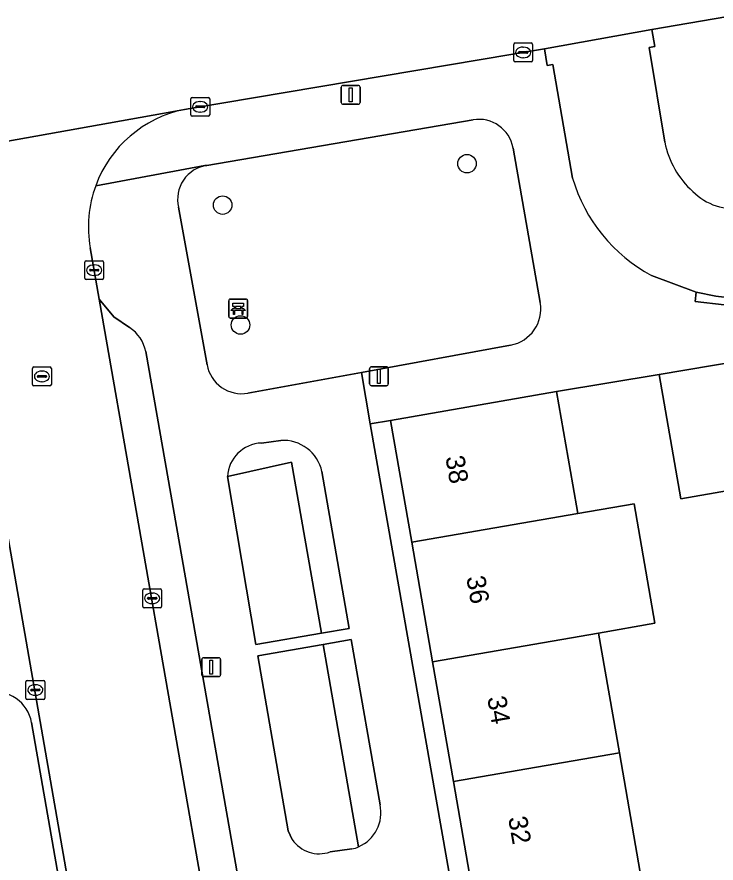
# Model space of a CAD drawing. Extents: x 162879 to 165540, y 384011 to 385181.
# Drawn here: x 164231.34 to 164268.32, y 384702.05 to 384746.83 of the extents above; entities that cross this region are included whole.
import ezdxf

# ---------------------------------------------------------------- set-up
doc = ezdxf.new("R2010")
doc.units = 0
for name, color, linetype in [('IMGEO_Bank', 7, 'Continuous'), ('IMGEO_Boom', 7, 'Continuous'), ('IMGEO_Erf', 7, 'Continuous'), ('IMGEO_Groenvoorziening', 7, 'Continuous'), ('IMGEO_Kolk', 7, 'Continuous'), ('IMGEO_Lichtmast', 7, 'Continuous'), ('IMGEO_Muur', 7, 'Continuous'), ('IMGEO_Pand', 7, 'Continuous'), ('IMGEO_Pand_nummerreeks', 7, 'Continuous'), ('IMGEO_Parkeervlak_open', 7, 'Continuous'), ('IMGEO_Rijbaan_lokaal_gesloten', 7, 'Continuous'), ('IMGEO_Rijbaan_lokaal_open', 7, 'Continuous'), ('IMGEO_Rioolput', 7, 'Continuous'), ('IMGEO_Voetpad_open', 7, 'Continuous')]:
    doc.layers.add(name, color=color, linetype=linetype)

msp = doc.modelspace()

# ---------------------------------------------------------------- linework, layer by layer
at = {"layer": 'IMGEO_Bank'}
for p, q in [((164242.544, 384730.969), (164242.544, 384731.81)), ((164242.544, 384731.81), (164242.544, 384730.969)), ((164242.619, 384731.894), (164243.46, 384731.894)), ((164243.46, 384731.894), (164242.619, 384731.894)), ((164242.853, 384731.4), (164242.853, 384731.506)), ((164242.897, 384731.506), (164242.897, 384731.4)), ((164243.185, 384731.512), (164242.903, 384731.512)), ((164243.191, 384731.4), (164243.191, 384731.506)), ((164243.235, 384731.506), (164243.235, 384731.4)), ((164243.544, 384731.819), (164243.544, 384730.978)), ((164243.544, 384730.978), (164243.544, 384731.819)), ((164243.241, 384731.292), (164242.848, 384731.292)), ((164242.903, 384731.394), (164243.185, 384731.394)), ((164243.469, 384730.894), (164242.628, 384730.894)), ((164242.628, 384730.894), (164243.469, 384730.894))]:
    msp.add_line(p, q, dxfattribs=at)
for points in [[(164242.847, 384731.512), (164242.761, 384731.512), (164242.761, 384731.673), (164243.324, 384731.673), (164243.324, 384731.512), (164243.241, 384731.512)], [(164242.791, 384731.292), (164242.649, 384731.292), (164242.761, 384731.394), (164242.847, 384731.394)], [(164242.841, 384731.285), (164242.841, 384731.078), (164242.798, 384731.078), (164242.798, 384731.285)], [(164243.241, 384731.394), (164243.324, 384731.394), (164243.436, 384731.292), (164243.297, 384731.292)], [(164243.291, 384731.285), (164243.291, 384731.078), (164243.247, 384731.078), (164243.247, 384731.285)]]:
    msp.add_lwpolyline(points, dxfattribs=at)
for centre, radius, start, end in [((164242.622, 384731.816), 0.0779, 92.4484, 184.2845), ((164242.622, 384731.816), 0.0779, 92.4484, 184.2845), ((164242.846, 384731.505), 0.00671, 2.8957, 87.1043), ((164242.903, 384731.505), 0.00671, 92.8957, 177.1043), ((164243.185, 384731.505), 0.00671, 2.8957, 87.1043), ((164243.242, 384731.505), 0.00671, 92.8957, 177.1043), ((164243.466, 384731.816), 0.0779, 2.4484, 94.2845), ((164243.466, 384731.816), 0.0779, 2.4484, 94.2845), ((164242.791, 384731.285), 0.00671, 2.8957, 87.1043), ((164242.848, 384731.285), 0.00671, 92.8957, 177.1043), ((164242.846, 384731.401), 0.00671, 272.8957, 357.1043), ((164242.903, 384731.401), 0.00671, 182.8957, 267.1043), ((164243.185, 384731.401), 0.00671, 272.8957, 357.1043), ((164243.242, 384731.401), 0.00671, 182.8957, 267.1043), ((164243.24, 384731.285), 0.00671, 2.8957, 87.1043), ((164243.297, 384731.285), 0.00671, 92.8957, 177.1043), ((164242.622, 384730.972), 0.0779, 182.4484, 274.2845), ((164242.622, 384730.972), 0.0779, 182.4484, 274.2845), ((164243.466, 384730.972), 0.0779, 272.4484, 4.2845), ((164243.466, 384730.972), 0.0779, 272.4484, 4.2845)]:
    msp.add_arc(centre, radius, start, end, dxfattribs=at)
at = {"layer": 'IMGEO_Boom'}
for centre in [(164255.148, 384739.06), (164242.22, 384736.869), (164243.167, 384730.528)]:
    msp.add_circle(centre, 0.489, dxfattribs=at)
at = {"layer": 'IMGEO_Erf'}
msp.add_lwpolyline([(164272.209, 384722.324), (164266.456, 384721.324), (164265.311, 384727.908), (164259.886, 384726.999), (164260.743, 384722.073), (164261.007, 384720.552), (164263.992, 384721.07), (164265.091, 384714.739), (164262.108, 384714.221), (164263.208, 384707.891), (164264.309, 384701.56), (164265.41, 384695.229), (164266.452, 384688.888), (164267.572, 384682.442), (164276.136, 384683.942)], dxfattribs=at)
msp.add_lwpolyline([(164257.732, 384687.373), (164256.631, 384693.704), (164255.53, 384700.034), (164254.43, 384706.365), (164253.329, 384712.695), (164252.228, 384719.026), (164251.107, 384725.473), (164250.022, 384725.287), (164257.863, 384680.753), (164258.853, 384680.926)], close=True, dxfattribs=at)
at = {"layer": 'IMGEO_Groenvoorziening'}
for points in [[(164255.469, 384741.38), (164241.39, 384738.966)], [(164259.026, 384731.722), (164257.587, 384739.889)], [(164239.889, 384736.754), (164241.398, 384728.419)], [(164243.555, 384726.921), (164249.562, 384728.018), (164257.451, 384729.459)], [(164245.291, 384724.418), (164244.272, 384724.28)], [(164242.475, 384722.513), (164245.864, 384723.265), (164247.444, 384714.211), (164248.922, 384714.468), (164247.474, 384722.766)], [(164249.416, 384702.915), (164247.547, 384713.62), (164244.082, 384713.019), (164245.679, 384703.761), (164245.905, 384703.297)], [(164250.55, 384705.142), (164249.025, 384713.877), (164247.547, 384713.62), (164249.416, 384702.915)], [(164235.212, 384691.707), (164232.112, 384709.485)], [(164247.902, 384702.64), (164249.06, 384702.8)]]:
    msp.add_lwpolyline(points, dxfattribs=at)
msp.add_lwpolyline([(164247.444, 384714.211), (164245.864, 384723.265), (164242.475, 384722.513), (164243.979, 384713.61)], close=True, dxfattribs=at)
for centre, radius, start, end in [((164255.78, 384739.572), 1.835, 9.9616, 99.7499), ((164241.641, 384737.18), 1.803, 98.0002, 193.6804), ((164257.099, 384731.383), 1.956, 280.3588, 9.967), ((164243.222, 384728.744), 1.853, 190.0897, 280.3516), ((164245.423, 384722.324), 2.098, 12.1679, 93.5984), ((164244.349, 384722.404), 1.877, 92.3521, 176.6833), ((164230.177, 384709.148), 1.964, 9.875, 100.7114), ((164248.638, 384704.713), 1.959, 293.3927, 12.6364), ((164247.332, 384704.272), 1.728, 214.3308, 289.2475), ((164248.643, 384704.701), 1.946, 282.3865, 293.4179)]:
    msp.add_arc(centre, radius, start, end, dxfattribs=at)
at = {"layer": 'IMGEO_Kolk'}
for p, q in [((164257.62, 384744.523), (164257.62, 384745.375)), ((164257.695, 384745.449), (164258.547, 384745.449)), ((164258.621, 384745.375), (164258.621, 384744.523)), ((164257.879, 384744.943), (164257.879, 384744.955)), ((164257.922, 384744.992), (164258.32, 384744.992)), ((164258.108, 384745.229), (164258.133, 384745.229)), ((164258.363, 384744.955), (164258.363, 384744.943)), ((164258.317, 384744.906), (164257.919, 384744.906)), ((164258.131, 384744.669), (164258.106, 384744.669)), ((164258.547, 384744.449), (164257.695, 384744.449)), ((164240.534, 384741.646), (164240.534, 384742.498)), ((164240.609, 384742.572), (164241.461, 384742.572)), ((164241.022, 384742.352), (164241.047, 384742.352)), ((164241.535, 384742.498), (164241.535, 384741.646)), ((164240.793, 384742.066), (164240.793, 384742.078)), ((164241.231, 384742.029), (164240.833, 384742.029)), ((164240.836, 384742.115), (164241.234, 384742.115)), ((164241.045, 384741.792), (164241.02, 384741.792)), ((164241.277, 384742.078), (164241.277, 384742.066)), ((164241.461, 384741.572), (164240.609, 384741.572)), ((164234.925, 384733.001), (164234.925, 384733.853)), ((164235, 384733.927), (164235.852, 384733.927)), ((164235.926, 384733.853), (164235.926, 384733.001)), ((164235.184, 384733.421), (164235.184, 384733.433)), ((164235.622, 384733.384), (164235.224, 384733.384)), ((164235.227, 384733.47), (164235.625, 384733.47)), ((164235.413, 384733.707), (164235.438, 384733.707)), ((164235.668, 384733.433), (164235.668, 384733.421)), ((164235.852, 384732.927), (164235, 384732.927)), ((164235.436, 384733.147), (164235.411, 384733.147)), ((164237.993, 384715.637), (164237.993, 384716.489)), ((164238.068, 384716.563), (164238.92, 384716.563)), ((164238.481, 384716.343), (164238.506, 384716.343)), ((164238.994, 384716.489), (164238.994, 384715.637)), ((164238.252, 384716.057), (164238.252, 384716.069)), ((164238.69, 384716.02), (164238.292, 384716.02)), ((164238.295, 384716.106), (164238.693, 384716.106)), ((164238.736, 384716.069), (164238.736, 384716.057)), ((164238.92, 384715.563), (164238.068, 384715.563)), ((164238.504, 384715.783), (164238.479, 384715.783)), ((164231.812, 384710.786), (164231.812, 384711.638)), ((164231.887, 384711.712), (164232.739, 384711.712)), ((164232.3, 384711.492), (164232.325, 384711.492)), ((164232.813, 384711.638), (164232.813, 384710.786)), ((164232.071, 384711.206), (164232.071, 384711.218)), ((164232.509, 384711.169), (164232.111, 384711.169)), ((164232.114, 384711.255), (164232.512, 384711.255)), ((164232.323, 384710.932), (164232.298, 384710.932)), ((164232.555, 384711.218), (164232.555, 384711.206)), ((164232.739, 384710.712), (164231.887, 384710.712))]:
    msp.add_line(p, q, dxfattribs=at)
for points in [[(164257.62, 384744.523), (164257.62, 384745.375)], [(164257.695, 384745.449), (164258.547, 384745.449)], [(164258.621, 384745.375), (164258.621, 384744.523)], [(164258.547, 384744.449), (164257.695, 384744.449)], [(164240.534, 384741.646), (164240.534, 384742.498)], [(164240.609, 384742.572), (164241.461, 384742.572)], [(164241.535, 384742.498), (164241.535, 384741.646)], [(164241.461, 384741.572), (164240.609, 384741.572)], [(164234.925, 384733.001), (164234.925, 384733.853)], [(164235, 384733.927), (164235.852, 384733.927)], [(164235.926, 384733.853), (164235.926, 384733.001)], [(164235.852, 384732.927), (164235, 384732.927)], [(164237.993, 384715.637), (164237.993, 384716.489)], [(164238.068, 384716.563), (164238.92, 384716.563)], [(164238.994, 384716.489), (164238.994, 384715.637)], [(164238.92, 384715.563), (164238.068, 384715.563)], [(164231.812, 384710.786), (164231.812, 384711.638)], [(164231.887, 384711.712), (164232.739, 384711.712)], [(164232.813, 384711.638), (164232.813, 384710.786)], [(164232.739, 384710.712), (164231.887, 384710.712)]]:
    msp.add_lwpolyline(points, dxfattribs=at)
for centre, radius, start, end in [((164257.697, 384745.373), 0.0765, 91.552, 178.448), ((164257.697, 384745.373), 0.0765, 91.552, 178.448), ((164258.545, 384745.373), 0.0765, 1.552, 88.448), ((164258.545, 384745.373), 0.0765, 1.552, 88.448), ((164257.919, 384744.952), 0.0403, 85.8775, 175.7526), ((164257.916, 384744.942), 0.0366, 178.938, 274.7102), ((164258.32, 384744.949), 0.043, 264.8664, 352.4533), ((164258.324, 384744.954), 0.0386, 1.7309, 96.639), ((164257.697, 384744.525), 0.0765, 181.552, 268.448), ((164257.697, 384744.525), 0.0765, 181.552, 268.448), ((164258.545, 384744.525), 0.0765, 271.552, 358.448), ((164258.545, 384744.525), 0.0765, 271.552, 358.448), ((164240.611, 384742.496), 0.0765, 91.552, 178.448), ((164240.611, 384742.496), 0.0765, 91.552, 178.448), ((164241.459, 384742.496), 0.0765, 1.552, 88.448), ((164241.459, 384742.496), 0.0765, 1.552, 88.448), ((164240.833, 384742.075), 0.0403, 85.8775, 175.7526), ((164240.83, 384742.065), 0.0366, 178.938, 274.7102), ((164241.234, 384742.072), 0.043, 264.8664, 352.4533), ((164241.238, 384742.077), 0.0386, 1.7309, 96.639), ((164240.611, 384741.648), 0.0765, 181.552, 268.448), ((164240.611, 384741.648), 0.0765, 181.552, 268.448), ((164241.459, 384741.648), 0.0765, 271.552, 358.448), ((164241.459, 384741.648), 0.0765, 271.552, 358.448), ((164235.002, 384733.851), 0.0765, 91.552, 178.448), ((164235.002, 384733.851), 0.0765, 91.552, 178.448), ((164235.85, 384733.851), 0.0765, 1.552, 88.448), ((164235.85, 384733.851), 0.0765, 1.552, 88.448), ((164235.224, 384733.43), 0.0403, 85.8775, 175.7526), ((164235.221, 384733.42), 0.0366, 178.938, 274.7102), ((164235.625, 384733.427), 0.043, 264.8664, 352.4533), ((164235.629, 384733.432), 0.0386, 1.7309, 96.639), ((164235.002, 384733.003), 0.0765, 181.552, 268.448), ((164235.002, 384733.003), 0.0765, 181.552, 268.448), ((164235.85, 384733.003), 0.0765, 271.552, 358.448), ((164235.85, 384733.003), 0.0765, 271.552, 358.448), ((164238.07, 384716.487), 0.0765, 91.552, 178.448), ((164238.07, 384716.487), 0.0765, 91.552, 178.448), ((164238.918, 384716.487), 0.0765, 1.552, 88.448), ((164238.918, 384716.487), 0.0765, 1.552, 88.448), ((164238.292, 384716.066), 0.0403, 85.8775, 175.7526), ((164238.289, 384716.056), 0.0366, 178.938, 274.7102), ((164238.693, 384716.063), 0.043, 264.8664, 352.4533), ((164238.697, 384716.068), 0.0386, 1.7309, 96.639), ((164238.07, 384715.639), 0.0765, 181.552, 268.448), ((164238.07, 384715.639), 0.0765, 181.552, 268.448), ((164238.918, 384715.639), 0.0765, 271.552, 358.448), ((164238.918, 384715.639), 0.0765, 271.552, 358.448), ((164231.889, 384711.636), 0.0765, 91.552, 178.448), ((164231.889, 384711.636), 0.0765, 91.552, 178.448), ((164232.737, 384711.636), 0.0765, 1.552, 88.448), ((164232.737, 384711.636), 0.0765, 1.552, 88.448), ((164232.111, 384711.215), 0.0403, 85.8775, 175.7526), ((164232.108, 384711.205), 0.0366, 178.938, 274.7102), ((164232.512, 384711.212), 0.043, 264.8664, 352.4533), ((164232.516, 384711.217), 0.0386, 1.7309, 96.639), ((164231.889, 384710.788), 0.0765, 181.552, 268.448), ((164231.889, 384710.788), 0.0765, 181.552, 268.448), ((164232.737, 384710.788), 0.0765, 271.552, 358.448), ((164232.737, 384710.788), 0.0765, 271.552, 358.448)]:
    msp.add_arc(centre, radius, start, end, dxfattribs=at)
for centre, major_axis, ratio, start_param, end_param in [((164258.107, 384744.949), (-0.387, 0.002), 0.722429, 4.712389, 7.853982), ((164258.132, 384744.949), (-0.39, 0.002), 0.717154, 1.570796, 4.712389), ((164241.021, 384742.072), (-0.387, 0.002), 0.722429, 4.712389, 7.853982), ((164241.046, 384742.072), (-0.39, 0.002), 0.717154, 1.570796, 4.712389), ((164235.412, 384733.427), (-0.387, 0.002), 0.722429, 4.712389, 7.853982), ((164235.437, 384733.427), (-0.39, 0.002), 0.717154, 1.570796, 4.712389), ((164238.48, 384716.063), (-0.387, 0.002), 0.722429, 4.712389, 7.853982), ((164238.505, 384716.063), (-0.39, 0.002), 0.717154, 1.570796, 4.712389), ((164232.299, 384711.212), (-0.387, 0.002), 0.722429, 4.712389, 7.853982), ((164232.324, 384711.212), (-0.39, 0.002), 0.717154, 1.570796, 4.712389)]:
    msp.add_ellipse(centre, major_axis=major_axis, ratio=ratio, start_param=start_param, end_param=end_param, dxfattribs=at)
at = {"layer": 'IMGEO_Lichtmast'}
for p, q in [((164248.598, 384743.207), (164249.388, 384743.207)), ((164249.388, 384743.207), (164248.598, 384743.207)), ((164248.498, 384742.307), (164248.498, 384743.107)), ((164248.498, 384743.107), (164248.498, 384742.307)), ((164249.488, 384743.107), (164249.488, 384742.307)), ((164249.488, 384742.307), (164249.488, 384743.107)), ((164249.388, 384742.207), (164248.598, 384742.207)), ((164248.598, 384742.207), (164249.388, 384742.207)), ((164249.992, 384727.413), (164249.992, 384728.213)), ((164249.992, 384728.213), (164249.992, 384727.413)), ((164250.092, 384728.313), (164250.882, 384728.313)), ((164250.882, 384728.313), (164250.092, 384728.313)), ((164250.982, 384728.213), (164250.982, 384727.413)), ((164250.982, 384727.413), (164250.982, 384728.213)), ((164250.882, 384727.313), (164250.092, 384727.313)), ((164250.092, 384727.313), (164250.882, 384727.313)), ((164241.118, 384712.02), (164241.118, 384712.82)), ((164241.118, 384712.82), (164241.118, 384712.02)), ((164241.218, 384712.92), (164242.008, 384712.92)), ((164242.008, 384712.92), (164241.218, 384712.92)), ((164242.108, 384712.82), (164242.108, 384712.02)), ((164242.108, 384712.02), (164242.108, 384712.82)), ((164242.008, 384711.92), (164241.218, 384711.92)), ((164241.218, 384711.92), (164242.008, 384711.92))]:
    msp.add_line(p, q, dxfattribs=at)
for points in [[(164248.918, 384743.082), (164249.068, 384743.082), (164249.068, 384742.332), (164248.918, 384742.332), (164248.918, 384743.082)], [(164250.412, 384728.188), (164250.562, 384728.188), (164250.562, 384727.438), (164250.412, 384727.438), (164250.412, 384728.188)], [(164241.538, 384712.795), (164241.688, 384712.795), (164241.688, 384712.045), (164241.538, 384712.045), (164241.538, 384712.795)]]:
    msp.add_lwpolyline(points, dxfattribs=at)
for centre, start, end in [((164248.598, 384743.107), 90, 180), ((164248.598, 384743.107), 90, 180), ((164249.388, 384743.107), 0, 90), ((164249.388, 384743.107), 360, 90), ((164248.598, 384742.307), 180, 270), ((164248.598, 384742.307), 180, 270), ((164249.388, 384742.307), 270, 0), ((164249.388, 384742.307), 270, 0), ((164250.092, 384728.213), 90, 180), ((164250.092, 384728.213), 90, 180), ((164250.882, 384728.213), 0, 90), ((164250.882, 384728.213), 360, 90), ((164250.092, 384727.413), 180, 270), ((164250.092, 384727.413), 180, 270), ((164250.882, 384727.413), 270, 0), ((164250.882, 384727.413), 270, 0), ((164241.218, 384712.82), 90, 180), ((164241.218, 384712.82), 90, 180), ((164242.008, 384712.82), 0, 90), ((164242.008, 384712.82), 360, 90), ((164241.218, 384712.02), 180, 270), ((164241.218, 384712.02), 180, 270), ((164242.008, 384712.02), 270, 0), ((164242.008, 384712.02), 270, 0)]:
    msp.add_arc(centre, 0.1, start, end, dxfattribs=at)
at = {"layer": 'IMGEO_Muur'}
msp.add_lwpolyline([(164265.311, 384727.908), (164259.886, 384726.999)], dxfattribs=at)
at = {"layer": 'IMGEO_Pand'}
for points in [[(164271.071, 384728.872), (164265.311, 384727.908), (164266.456, 384721.324), (164272.209, 384722.324)], [(164252.228, 384719.026), (164261.007, 384720.552), (164260.743, 384722.073), (164259.886, 384726.999), (164251.107, 384725.473)], [(164253.329, 384712.695), (164262.108, 384714.221), (164265.091, 384714.739), (164263.992, 384721.07), (164261.007, 384720.552), (164252.228, 384719.026)], [(164254.43, 384706.365), (164263.208, 384707.891), (164262.108, 384714.221), (164253.329, 384712.695)], [(164255.53, 384700.034), (164264.309, 384701.56), (164263.208, 384707.891), (164254.43, 384706.365)]]:
    msp.add_lwpolyline(points, close=True, dxfattribs=at)
at = {"layer": 'IMGEO_Parkeervlak_open'}
for points in [[(164237.298, 384730.389), (164236.463, 384730.964), (164235.695, 384731.894), (164241.561, 384698.334), (164242.391, 384693.588), (164243.998, 384684.392)], [(164245.379, 384687.945), (164238.156, 384729.115)]]:
    msp.add_lwpolyline(points, dxfattribs=at)
msp.add_arc((164236.205, 384728.727), 1.989, 11.2518, 56.6663, dxfattribs=at)
at = {"layer": 'IMGEO_Rijbaan_lokaal_gesloten'}
for points in [[(164239.041, 384741.721), (164240.196, 384741.928), (164240.504, 384741.984), (164259.24, 384745.138), (164264.928, 384746.16), (164287.286, 384750), (164347.249, 384760.637), (164364.484, 384763.619), (164364.744, 384763.664), (164371.872, 384764.823)], [(164108.973, 384719.088), (164145.228, 384725.459), (164147.437, 384725.847), (164164.362, 384728.761), (164166.8, 384729.179), (164218.677, 384738.095), (164221.275, 384738.541), (164239.041, 384741.721)]]:
    msp.add_lwpolyline(points, dxfattribs=at)
at = {"layer": 'IMGEO_Rijbaan_lokaal_open'}
for points in [[(164349.316, 384760.623), (164347.249, 384760.637), (164287.286, 384750), (164264.928, 384746.16), (164265.088, 384745.263), (164264.791, 384745.214), (164265.614, 384740.194)], [(164265.614, 384740.194), (164264.791, 384745.214), (164265.088, 384745.263), (164264.928, 384746.16), (164259.24, 384745.138), (164259.392, 384744.254), (164259.687, 384744.305), (164260.73, 384738.294)], [(164264.912, 384733.139), (164267.267, 384732.271), (164268.306, 384732.057), (164269.36, 384731.936), (164270.322, 384731.908), (164271.441, 384731.972), (164287.974, 384734.728), (164351.591, 384746.015)], [(164240.196, 384741.928), (164239.041, 384741.721), (164221.275, 384738.541)], [(164235.695, 384731.894), (164235.216, 384734.606)], [(164228.375, 384733.535), (164234.732, 384697.099), (164241.561, 384698.334), (164235.695, 384731.894)]]:
    msp.add_lwpolyline(points, dxfattribs=at)
for centre, radius, start, end in [((164241.464, 384735.712), 6.344, 101.5328, 159.8627), ((164270.22, 384741.098), 4.694, 191.1094, 228.2616), ((164270.22, 384741.098), 4.694, 191.1094, 228.2616), ((164269.038, 384740.76), 8.666, 196.5309, 241.5706), ((164241.46, 384735.71), 6.341, 159.8322, 190.024), ((164269.261, 384739.709), 3.026, 224.2874, 279.6927), ((164269.261, 384739.709), 3.026, 224.2874, 279.6927)]:
    msp.add_arc(centre, radius, start, end, dxfattribs=at)
at = {"layer": 'IMGEO_Rioolput'}
for p, q in [((164232.161, 384727.38), (164232.161, 384728.232)), ((164232.236, 384728.306), (164233.088, 384728.306)), ((164232.649, 384728.086), (164232.674, 384728.086)), ((164233.162, 384728.232), (164233.162, 384727.38)), ((164232.42, 384727.8), (164232.42, 384727.812)), ((164232.858, 384727.763), (164232.46, 384727.763)), ((164232.463, 384727.849), (164232.861, 384727.849)), ((164232.672, 384727.526), (164232.647, 384727.526)), ((164232.904, 384727.812), (164232.904, 384727.8)), ((164233.088, 384727.306), (164232.236, 384727.306))]:
    msp.add_line(p, q, dxfattribs=at)
for points in [[(164232.161, 384727.38), (164232.161, 384728.232)], [(164232.236, 384728.306), (164233.088, 384728.306)], [(164233.162, 384728.232), (164233.162, 384727.38)], [(164233.088, 384727.306), (164232.236, 384727.306)]]:
    msp.add_lwpolyline(points, dxfattribs=at)
for centre, radius, start, end in [((164232.238, 384728.23), 0.0765, 91.552, 178.448), ((164232.238, 384728.23), 0.0765, 91.552, 178.448), ((164233.086, 384728.23), 0.0765, 1.552, 88.448), ((164233.086, 384728.23), 0.0765, 1.552, 88.448), ((164232.46, 384727.809), 0.0403, 85.8775, 175.7526), ((164232.457, 384727.799), 0.0366, 178.938, 274.7102), ((164232.861, 384727.806), 0.043, 264.8664, 352.4533), ((164232.865, 384727.811), 0.0386, 1.7309, 96.639), ((164232.238, 384727.382), 0.0765, 181.552, 268.448), ((164232.238, 384727.382), 0.0765, 181.552, 268.448), ((164233.086, 384727.382), 0.0765, 271.552, 358.448), ((164233.086, 384727.382), 0.0765, 271.552, 358.448)]:
    msp.add_arc(centre, radius, start, end, dxfattribs=at)
for centre, major_axis, ratio, start_param, end_param in [((164232.648, 384727.806), (-0.387, 0.002), 0.722429, 4.712389, 7.853982), ((164232.673, 384727.806), (-0.39, 0.002), 0.717154, 1.570796, 4.712389)]:
    msp.add_ellipse(centre, major_axis=major_axis, ratio=ratio, start_param=start_param, end_param=end_param, dxfattribs=at)
at = {"layer": 'IMGEO_Voetpad_open'}
for points in [[(164260.73, 384738.294), (164259.687, 384744.305), (164259.392, 384744.254), (164259.24, 384745.138), (164240.504, 384741.984), (164240.196, 384741.928)], [(164235.508, 384737.896), (164241.279, 384738.969), (164241.39, 384738.966), (164255.469, 384741.38)], [(164257.587, 384739.889), (164259.026, 384731.722)], [(164241.39, 384738.966), (164241.279, 384738.969), (164235.508, 384737.896)], [(164241.398, 384728.419), (164239.889, 384736.754)], [(164235.216, 384734.606), (164235.695, 384731.894), (164236.463, 384730.964), (164237.298, 384730.389)], [(164235.813, 384690.902), (164235.566, 384692.318), (164234.732, 384697.099), (164228.375, 384733.535)], [(164270.295, 384731.412), (164267.211, 384731.775), (164267.267, 384732.271), (164264.912, 384733.139)], [(164257.451, 384729.459), (164249.562, 384728.018), (164250.022, 384725.287), (164251.107, 384725.473), (164259.886, 384726.999), (164265.311, 384727.908), (164271.071, 384728.872), (164270.295, 384731.412)], [(164238.156, 384729.115), (164245.379, 384687.945)], [(164250.022, 384725.287), (164249.562, 384728.018), (164243.555, 384726.921)], [(164250.293, 384676.5), (164258.453, 384677.875), (164257.863, 384680.753), (164250.022, 384725.287)], [(164244.272, 384724.28), (164245.291, 384724.418)], [(164247.474, 384722.766), (164248.922, 384714.468), (164247.444, 384714.211)], [(164247.444, 384714.211), (164243.979, 384713.61), (164242.475, 384722.513)], [(164245.905, 384703.297), (164245.679, 384703.761), (164244.082, 384713.019), (164247.547, 384713.62), (164249.025, 384713.877), (164250.55, 384705.142)], [(164232.112, 384709.485), (164235.212, 384691.707)], [(164249.06, 384702.8), (164247.902, 384702.64)]]:
    msp.add_lwpolyline(points, dxfattribs=at)
msp.add_lwpolyline([(164270.322, 384731.908), (164269.36, 384731.936), (164268.306, 384732.057), (164267.267, 384732.271), (164267.211, 384731.775), (164270.295, 384731.412)], close=True, dxfattribs=at)
for centre, radius, start, end in [((164241.464, 384735.712), 6.344, 101.5328, 159.8627), ((164255.78, 384739.572), 1.835, 9.9616, 99.7499), ((164241.641, 384737.18), 1.803, 98.0002, 193.6804), ((164269.038, 384740.76), 8.666, 196.5309, 241.5706), ((164241.46, 384735.71), 6.341, 159.8322, 190.024), ((164257.099, 384731.383), 1.956, 280.3588, 9.967), ((164236.205, 384728.727), 1.989, 11.2518, 56.6663), ((164243.222, 384728.744), 1.853, 190.0897, 280.3516), ((164245.423, 384722.324), 2.098, 12.1679, 93.5984), ((164244.349, 384722.404), 1.877, 92.3521, 176.6833), ((164230.177, 384709.148), 1.964, 9.875, 100.7114), ((164248.638, 384704.713), 1.959, 293.3927, 12.6364), ((164247.332, 384704.272), 1.728, 214.3308, 289.2475), ((164248.643, 384704.701), 1.946, 282.3865, 293.4179)]:
    msp.add_arc(centre, radius, start, end, dxfattribs=at)

# ---------------------------------------------------------------- texts
at = {"layer": 'IMGEO_Pand_nummerreeks'}
for s, p in [('38', (164254.002, 384723.534)), ('36', (164255.108, 384717.173)), ('34', (164256.215, 384710.809)), ('32', (164257.321, 384704.448))]:
    msp.add_text(s, height=1, rotation=279.8642, dxfattribs=at).set_placement(p)

doc.saveas('drawing.dxf')
